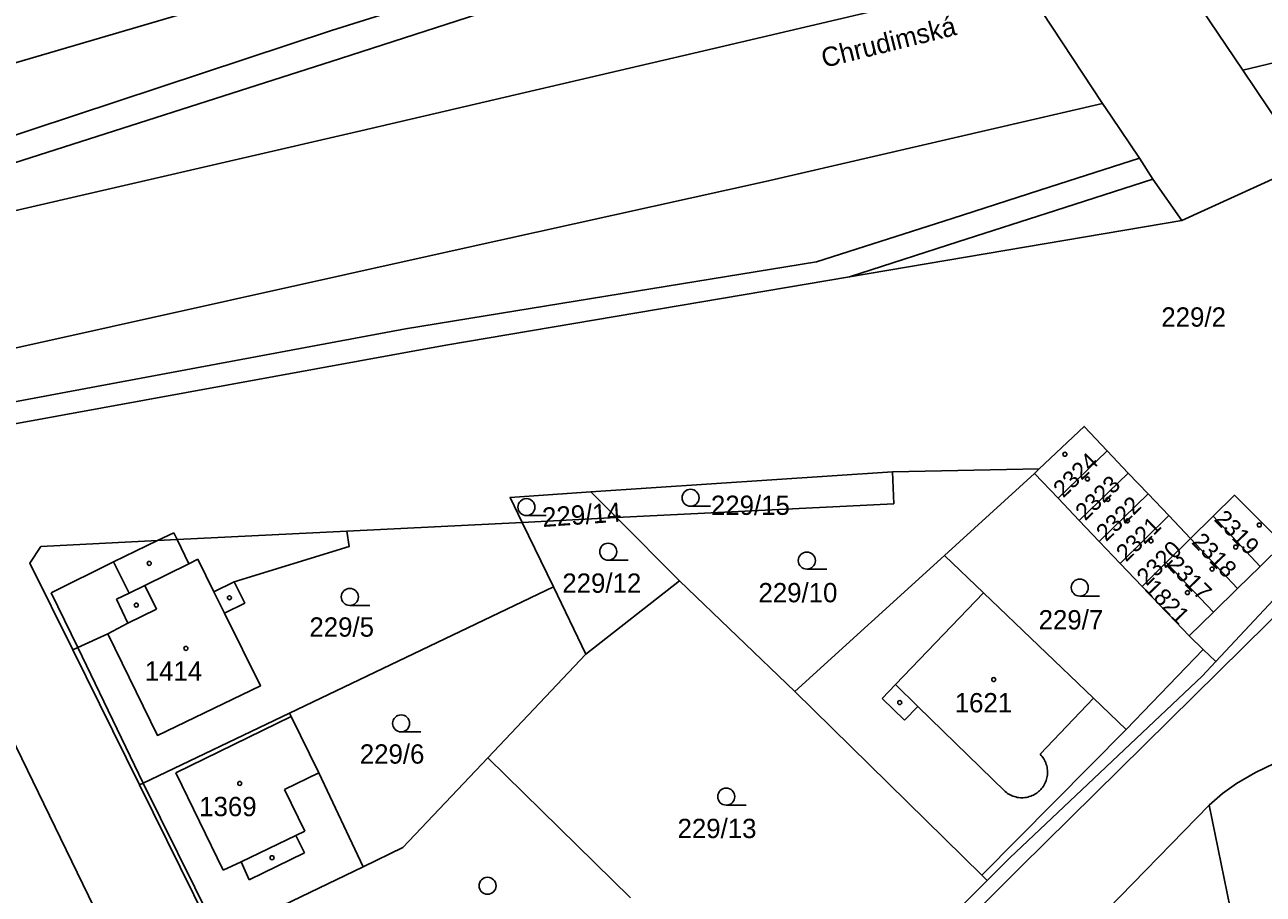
# Model space of a CAD drawing. Extents: x -679220 to -673243, y -1075091 to -1066557.
# Drawn here: x -675950 to -675840.9, y -1071598.1 to -1071521.5 of the extents above; entities that cross this region are included whole.
import ezdxf

# ---------------------------------------------------------------- set-up
doc = ezdxf.new("R2010")
doc.units = 0
for name, color, linetype in [('Hranice parcel', 7, 'Continuous'), ('Parcelní čísla', 7, 'Continuous'), ('Pop  PČ popisy', 7, 'Continuous'), ('Vnitřní kresba', 7, 'Continuous'), ('Značky budov', 7, 'Continuous'), ('Značky kultur', 7, 'Continuous')]:
    doc.layers.add(name, color=color, linetype=linetype)

msp = doc.modelspace()

# ---------------------------------------------------------------- linework, layer by layer
at = {"layer": 'Hranice parcel'}
for p, q in [((-675854.66, -1071559.03), (-675859, -1071563.2)), ((-675854.66, -1071559.03), (-675852.81, -1071560.99)), ((-675900.15, -1071562.66), (-675873.58, -1071560.89)), ((-675873.58, -1071560.89), (-675860.65, -1071560.63)), ((-675869, -1071568.25), (-675861.07, -1071561.03)), ((-675861.07, -1071561.03), (-675860.65, -1071560.63)), ((-675861.07, -1071561.03), (-675859, -1071563.2)), ((-675852.81, -1071560.99), (-675857.14, -1071565.16)), ((-675852.81, -1071560.99), (-675851.06, -1071562.83)), ((-675897.9, -1071564.92), (-675900.15, -1071562.66)), ((-675859, -1071563.2), (-675857.14, -1071565.16)), ((-675851.06, -1071562.83), (-675855.37, -1071567.02)), ((-675851.06, -1071562.83), (-675849.25, -1071564.74)), ((-675897.9, -1071564.92), (-675906.21, -1071565.34)), ((-675897.9, -1071564.92), (-675892.34, -1071570.5)), ((-675849.25, -1071564.74), (-675853.54, -1071568.95)), ((-675849.25, -1071564.74), (-675847.33, -1071566.77)), ((-675847.33, -1071566.77), (-675845.34, -1071564.8)), ((-675841.2, -1071569.22), (-675845.34, -1071564.8)), ((-675921.65, -1071566.11), (-675906.21, -1071565.34)), ((-675903.46, -1071571.03), (-675906.21, -1071565.34)), ((-675857.14, -1071565.16), (-675855.37, -1071567.02)), ((-675855.37, -1071567.02), (-675853.54, -1071568.95)), ((-675847.33, -1071566.77), (-675849.47, -1071568.88)), ((-675843.19, -1071571.17), (-675847.33, -1071566.77)), ((-675882.2, -1071580.25), (-675869, -1071568.25)), ((-675853.54, -1071568.95), (-675851.6, -1071570.98)), ((-675849.47, -1071568.88), (-675851.6, -1071570.98)), ((-675845.32, -1071573.26), (-675849.47, -1071568.88)), ((-675841.2, -1071569.22), (-675843.19, -1071571.17)), ((-675926.7, -1071582.15), (-675903.46, -1071571.03)), ((-675903.46, -1071571.03), (-675900.6, -1071576.95)), ((-675900.6, -1071576.95), (-675892.34, -1071570.5)), ((-675892.34, -1071570.5), (-675882.2, -1071580.25)), ((-675851.6, -1071570.98), (-675847.45, -1071575.35)), ((-675843.19, -1071571.17), (-675845.32, -1071573.26)), ((-675845.32, -1071573.26), (-675847.45, -1071575.35)), ((-675847.45, -1071575.35), (-675846.21, -1071576.54)), ((-675939.91, -1071588.47), (-675945.79, -1071576.58)), ((-675853.01, -1071583.58), (-675846.21, -1071576.54)), ((-675909.23, -1071586.08), (-675900.6, -1071576.95)), ((-675882.2, -1071580.25), (-675865.71, -1071596.42)), ((-675865.71, -1071596.42), (-675853.01, -1071583.58)), ((-675896.66, -1071598.42), (-675909.23, -1071586.08)), ((-675939.91, -1071588.47), (-675933.24, -1071601.95)), ((-675856.06, -1071600.88), (-675845.69, -1071590.25)), ((-675845.69, -1071590.25), (-675840.78, -1071614.39)), ((-675932.64, -1071601.66), (-675920.21, -1071595.68))]:
    msp.add_line(p, q, dxfattribs=at)
for points in [[(-675837.15, -1071533.74), (-675838.99, -1071531.01), (-675840.42, -1071528.88), (-675842.72, -1071525.48), (-675850.05, -1071514.58), (-675853.19, -1071509.92), (-675855.42, -1071506.6)], [(-676016.9, -1071547.75), (-675987.28, -1071541.17), (-675968.47, -1071537.02), (-675954.84, -1071532.51), (-675953.23, -1071531.98), (-675923, -1071521.98), (-675892.45, -1071512.39), (-675869.31, -1071507.45)], [(-675837.15, -1071533.74), (-675848.11, -1071538.72), (-675877.36, -1071543.69), (-675912.93, -1071549.73), (-675950.9, -1071556.66), (-675972.74, -1071561.14), (-676014.26, -1071571.02)], [(-675860.65, -1071560.63), (-675856.7, -1071556.88), (-675854.66, -1071559.03)], [(-675873.58, -1071560.89), (-675873.47, -1071563.69), (-675897.9, -1071564.92)], [(-675906.21, -1071565.34), (-675907.27, -1071563.14), (-675900.15, -1071562.66)], [(-675845.34, -1071564.8), (-675843.47, -1071562.95), (-675839.16, -1071567.22), (-675841.2, -1071569.22)], [(-675846.21, -1071576.54), (-675845.1, -1071577.61), (-675838.31, -1071570.35), (-675835.37, -1071567.23), (-675832.35, -1071564.34), (-675831.77, -1071565.57)], [(-675831.77, -1071565.57), (-675862.32, -1071595.73), (-675894.88, -1071628.17), (-675911.82, -1071645.32), (-675911.96, -1071645.47)], [(-675921.65, -1071566.11), (-675936.6, -1071566.86), (-675938.34, -1071566.95), (-675948.6, -1071567.47), (-675949.58, -1071568.92), (-675945.79, -1071576.58)], [(-675945.79, -1071576.58), (-675945.34, -1071576.37), (-675942.72, -1071575.15), (-675938.34, -1071584.12), (-675929.26, -1071579.75), (-675932.44, -1071573.34), (-675930.64, -1071572.45), (-675931.58, -1071570.57), (-675921.44, -1071567.45), (-675921.65, -1071566.11)], [(-676011.87, -1071581.65), (-676010.11, -1071577.99), (-675962.74, -1071567.26), (-675958.61, -1071569.02), (-675920.48, -1071647.57), (-675919.65, -1071652.44), (-675920, -1071652.79)], [(-675853.01, -1071583.58), (-675855.88, -1071580.82), (-675865.56, -1071571.54), (-675869, -1071568.25)], [(-675926.7, -1071582.15), (-675939.59, -1071588.32), (-675939.91, -1071588.47)], [(-675920.21, -1071595.68), (-675924.13, -1071587.42), (-675926.55, -1071582.46), (-675926.7, -1071582.15)], [(-675845.69, -1071590.25), (-675844.52, -1071589.23), (-675843.28, -1071588.35), (-675841.6, -1071587.37), (-675839.97, -1071586.6), (-675838.55, -1071586.06), (-675836.65, -1071585.68), (-675834.32, -1071585.37), (-675832.14, -1071585.35), (-675828.3, -1071585.95), (-675826.58, -1071586.56), (-675824.62, -1071587.52), (-675822.57, -1071588.81), (-675821.2, -1071589.94), (-675818.99, -1071592.52)], [(-675909.23, -1071586.08), (-675916.71, -1071594), (-675920.21, -1071595.68)], [(-675881.54, -1071613.27), (-675865.23, -1071596.89), (-675865.71, -1071596.42)]]:
    msp.add_lwpolyline(points, dxfattribs=at)
at = {"layer": 'Vnitřní kresba'}
for p, q in [((-675892.04, -1071514.69), (-675922.22, -1071524.46)), ((-675923.04, -1071516.66), (-675954.99, -1071526.05)), ((-675889.32, -1071523.57), (-675862.44, -1071517.25)), ((-675862.44, -1071517.25), (-675855.08, -1071528.41)), ((-675842.72, -1071525.48), (-675824.71, -1071521.21)), ((-675968.39, -1071539.22), (-675922.22, -1071524.46)), ((-675920.42, -1071530.83), (-675889.32, -1071523.57)), ((-675855.08, -1071528.41), (-675884.76, -1071535.3)), ((-675855.08, -1071528.41), (-675854.32, -1071529.54)), ((-675854.32, -1071529.54), (-675851.82, -1071533.23)), ((-675967.04, -1071541.6), (-675920.42, -1071530.83)), ((-675859.7, -1071535.77), (-675851.82, -1071533.23)), ((-675851.82, -1071533.23), (-675850.66, -1071535.1)), ((-675884.76, -1071535.3), (-675911.59, -1071541.24)), ((-675850.66, -1071535.1), (-675859.22, -1071537.85)), ((-675850.66, -1071535.1), (-675848.11, -1071538.72)), ((-675868.33, -1071538.55), (-675859.7, -1071535.77)), ((-675880.29, -1071542.39), (-675868.33, -1071538.55)), ((-675859.22, -1071537.85), (-675867.82, -1071540.62)), ((-675867.82, -1071540.62), (-675877.36, -1071543.69)), ((-675911.59, -1071541.24), (-675964.48, -1071553.01)), ((-675909.48, -1071547.14), (-675880.29, -1071542.39)), ((-675916.49, -1071548.28), (-675909.48, -1071547.14)), ((-675946.38, -1071553.87), (-675916.49, -1071548.28)), ((-675965.01, -1071557.35), (-675946.38, -1071553.87)), ((-675942.22, -1071568.83), (-675938.34, -1071566.95)), ((-675938.34, -1071566.95), (-675936.9, -1071566.25)), ((-675936.9, -1071566.25), (-675936.6, -1071566.86)), ((-675936.6, -1071566.86), (-675935.58, -1071568.98)), ((-675947.69, -1071571.56), (-675942.22, -1071568.83)), ((-675942.22, -1071568.83), (-675940.84, -1071571.57)), ((-675939.44, -1071570.89), (-675935.58, -1071568.98)), ((-675935.58, -1071568.98), (-675934.79, -1071568.59)), ((-675934.79, -1071568.59), (-675933.37, -1071571.45)), ((-675940.84, -1071571.57), (-675939.44, -1071570.89)), ((-675939.44, -1071570.89), (-675938.41, -1071572.98)), ((-675933.37, -1071571.45), (-675931.58, -1071570.57)), ((-675932.44, -1071573.34), (-675933.37, -1071571.45)), ((-675945.34, -1071576.37), (-675947.69, -1071571.56)), ((-675940.84, -1071571.57), (-675941.95, -1071572.12)), ((-675941.95, -1071572.12), (-675940.96, -1071574.22)), ((-675873.33, -1071579.64), (-675865.56, -1071571.54)), ((-675940.96, -1071574.22), (-675938.41, -1071572.98)), ((-675940.96, -1071574.22), (-675942.72, -1071575.15)), ((-675939.59, -1071588.32), (-675945.34, -1071576.37)), ((-675845.1, -1071577.61), (-675846.3, -1071578.89)), ((-675863.25, -1071594.89), (-675846.3, -1071578.89)), ((-675874.49, -1071580.85), (-675873.33, -1071579.64)), ((-675873.33, -1071579.64), (-675871.36, -1071581.56)), ((-675872.53, -1071582.76), (-675874.49, -1071580.85)), ((-675855.88, -1071580.82), (-675860.59, -1071585.77)), ((-675871.36, -1071581.56), (-675872.53, -1071582.76)), ((-675863.65, -1071589.06), (-675871.36, -1071581.56)), ((-675926.55, -1071582.46), (-675936.72, -1071587.42)), ((-675936.72, -1071587.42), (-675932.55, -1071595.99)), ((-675924.13, -1071587.42), (-675927.13, -1071588.88)), ((-675932.91, -1071601.79), (-675939.59, -1071588.32)), ((-675927.13, -1071588.88), (-675925.34, -1071592.54)), ((-675930.97, -1071595.24), (-675926.14, -1071592.93)), ((-675925.34, -1071592.54), (-675926.14, -1071592.93)), ((-675926.14, -1071592.93), (-675925.39, -1071594.47)), ((-675932.55, -1071595.99), (-675930.97, -1071595.24)), ((-675930.97, -1071595.24), (-675930.26, -1071596.85)), ((-675925.39, -1071594.47), (-675930.26, -1071596.85)), ((-675863.25, -1071594.89), (-675865.23, -1071596.89))]:
    msp.add_line(p, q, dxfattribs=at)
msp.add_lwpolyline([(-675860.59, -1071585.77), (-675860.5, -1071585.87), (-675860.41, -1071585.97), (-675860.34, -1071586.07), (-675860.26, -1071586.19), (-675860.2, -1071586.3), (-675860.14, -1071586.42), (-675860.09, -1071586.54), (-675860.04, -1071586.67), (-675860, -1071586.79), (-675859.97, -1071586.92), (-675859.95, -1071587.06), (-675859.94, -1071587.19), (-675859.93, -1071587.32), (-675859.93, -1071587.45), (-675859.94, -1071587.58), (-675859.96, -1071587.72), (-675859.98, -1071587.85), (-675860.02, -1071587.98), (-675860.06, -1071588.1), (-675860.1, -1071588.23), (-675860.16, -1071588.35), (-675860.22, -1071588.46), (-675860.29, -1071588.58), (-675860.36, -1071588.69), (-675860.45, -1071588.79), (-675860.53, -1071588.89), (-675860.63, -1071588.99), (-675860.72, -1071589.07), (-675860.83, -1071589.16), (-675860.94, -1071589.23), (-675861.05, -1071589.3), (-675861.17, -1071589.37), (-675861.29, -1071589.42), (-675861.41, -1071589.47), (-675861.54, -1071589.51), (-675861.66, -1071589.55), (-675861.79, -1071589.57), (-675861.93, -1071589.59), (-675862.06, -1071589.6), (-675862.19, -1071589.61), (-675862.32, -1071589.6), (-675862.46, -1071589.59), (-675862.59, -1071589.57), (-675862.72, -1071589.54), (-675862.84, -1071589.51), (-675862.97, -1071589.47), (-675863.09, -1071589.41), (-675863.21, -1071589.36), (-675863.33, -1071589.29), (-675863.44, -1071589.22), (-675863.55, -1071589.14), (-675863.65, -1071589.06)], dxfattribs=at)
at = {"layer": 'Značky budov'}
for centre in [(-675858.4, -1071559.34), (-675856.41, -1071561.51), (-675854.61, -1071563.32), (-675852.89, -1071565.21), (-675841.27, -1071565.57), (-675850.81, -1071566.97), (-675843.35, -1071567.51), (-675939.06, -1071568.95), (-675845.43, -1071569.45), (-675847.6, -1071571.53), (-675940.2, -1071572.63), (-675931.99, -1071571.98), (-675935.83, -1071576.44), (-675864.67, -1071579.19), (-675872.95, -1071581.22), (-675931.09, -1071588.35), (-675928.24, -1071594.89)]:
    msp.add_circle(centre, 0.175, dxfattribs=at)
at = {"layer": 'Značky kultur'}
for p, q in [((-675905.83, -1071564.74), (-675904.08, -1071564.74)), ((-675891.37, -1071563.92), (-675889.62, -1071563.92)), ((-675898.63, -1071568.67), (-675896.88, -1071568.67)), ((-675881.13, -1071569.46), (-675879.38, -1071569.46)), ((-675857.09, -1071571.84), (-675855.34, -1071571.84)), ((-675921.39, -1071572.66), (-675919.64, -1071572.66)), ((-675916.87, -1071583.8), (-675915.12, -1071583.8)), ((-675888.23, -1071590.26), (-675886.48, -1071590.26))]:
    msp.add_line(p, q, dxfattribs=at)
for centre in [(-675891.37, -1071563.17), (-675905.83, -1071563.99), (-675898.63, -1071567.92), (-675881.13, -1071568.71), (-675857.09, -1071571.09), (-675921.39, -1071571.91), (-675916.87, -1071583.05), (-675888.23, -1071589.51), (-675909.26, -1071597.36)]:
    msp.add_circle(centre, 0.75, dxfattribs=at)

# ---------------------------------------------------------------- texts
at = {"layer": 'Parcelní čísla'}
for s, p in [('229/2', (-675849.9, -1071548.09)), ('229/15', (-675889.58, -1071564.68)), ('229/12', (-675902.67, -1071571.54)), ('229/10', (-675885.39, -1071572.38)), ('229/5', (-675924.95, -1071575.41)), ('229/7', (-675860.71, -1071574.77)), ('1414', (-675939.45, -1071579.29)), ('1621', (-675868.1, -1071582.08)), ('229/6', (-675920.51, -1071586.6)), ('1369', (-675934.66, -1071591.23)), ('229/13', (-675892.52, -1071593.16))]:
    msp.add_text(s, height=1.7, dxfattribs=at).set_placement(p)
for s, height, rotation, p in [('2324', 1.5, 44, (-675858.54, -1071563.24)), ('2323', 1.5, 44, (-675856.6, -1071565.25)), ('229/14', 1.7, 4, (-675904.38, -1071565.75)), ('2322', 1.5, 44, (-675854.76, -1071567.09)), ('2319', 1.5, 314, (-675845.32, -1071565.13)), ('2321', 1.5, 44, (-675853, -1071568.88)), ('2320', 1.5, 44, (-675851.19, -1071571)), ('2318', 1.5, 314, (-675847.31, -1071567.14)), ('2317', 1.5, 314, (-675849.51, -1071569.15)), ('1821', 1.5, 314, (-675851.46, -1071571.24))]:
    msp.add_text(s, height=height, rotation=rotation, dxfattribs=at).set_placement(p)
at = {"layer": 'Pop  PČ popisy'}
msp.add_text('Chrudimská', height=1.7, rotation=14, dxfattribs=at).set_placement((-675879.61, -1071525.29))

doc.saveas('drawing.dxf')
